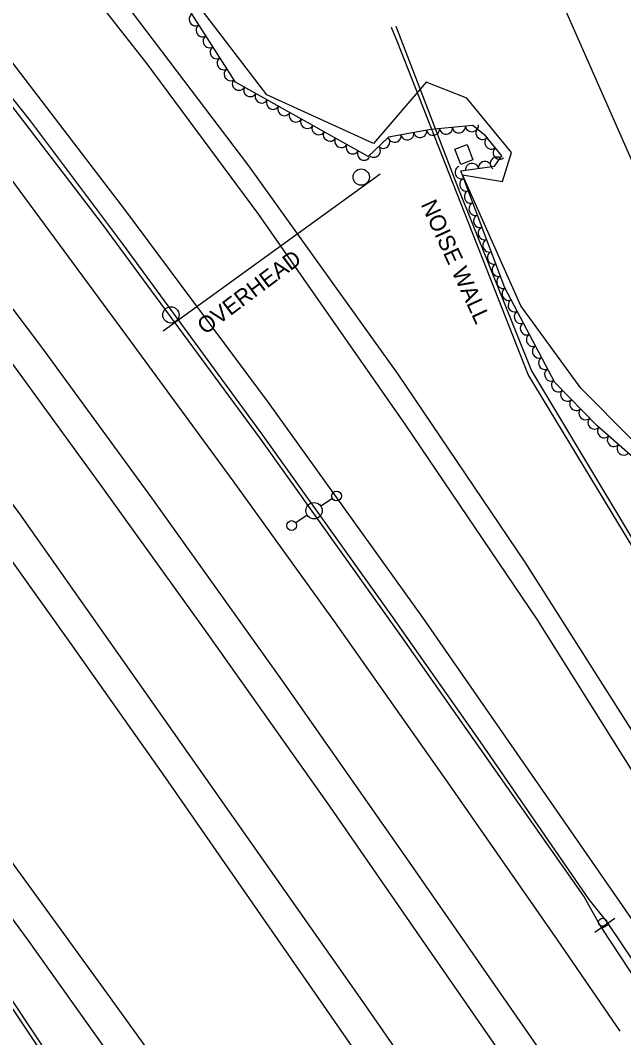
# Model space of a CAD drawing. Extents: x 1722896 to 1754269, y 648279 to 666297.
# Drawn here: x 1731385.4 to 1731570.5, y 651528.7 to 651841 of the extents above; entities that cross this region are included whole.
import ezdxf

# ---------------------------------------------------------------- set-up
doc = ezdxf.new("R2010")
doc.units = 0
for name, color, linetype in [('DESIGN - PUBLIC HEARING - Shapes', 7, 'Continuous'), ('DESIGN - SCRATCH - User 1', 7, 'Continuous'), ('SURVEY - CENTERLINE - Preliminary', 7, 'Continuous'), ('SURVEY - CENTERLINE - Preliminary Text', 7, 'Continuous'), ('SURVEY - DRAINAGE - Natural Features', 7, 'Continuous'), ('SURVEY - DTM - Breaklines', 7, 'Continuous'), ('SURVEY - VEGETATION - Features with Text', 7, 'Continuous')]:
    doc.layers.add(name, color=color, linetype=linetype)

msp = doc.modelspace()

# ---------------------------------------------------------------- linework, layer by layer
at = {"layer": 'DESIGN - PUBLIC HEARING - Shapes'}
for p, q in [((1731495.75, 651793.71), (1731429.24, 651745.59)), ((1731489.97, 651792.82), (1731489.97, 651792.82)), ((1731431.55, 651750.55), (1731431.55, 651750.55)), ((1731567.83, 651565.32), (1731561.69, 651561.01))]:
    msp.add_line(p, q, dxfattribs=at)
for centre, radius in [((1731489.96, 651792.84), 2.5), ((1731431.55, 651750.57), 2.5), ((1731564.04, 651564.16), 1.25)]:
    msp.add_circle(centre, radius, dxfattribs=at)
at = {"layer": 'DESIGN - SCRATCH - User 1'}
for points in [[(1731354.37, 651852.91), (1731388.36, 651810.07), (1731416.95, 651772.02), (1731459.64, 651713.62), (1731499.07, 651658.46), (1731526.48, 651619.57), (1731559.8, 651571.19), (1731565.98, 651563.46), (1731563.79, 651562.29), (1731558.26, 651572.13), (1731534.61, 651605.81), (1731502.65, 651651.42), (1731459.15, 651712.41), (1731410.54, 651778.41), (1731367.58, 651834.36), (1731329.09, 651881.32)], [(1731680.63, 651501.51), (1731650.62, 651550.81), (1731581.25, 651666.12), (1731541.22, 651732.29), (1731501, 651834.55), (1731499.23, 651838.77), (1731499.33, 651838.79)], [(1731500.59, 651839.16), (1731500.59, 651839.16), (1731519.79, 651789.19), (1731542.2, 651733.34), (1731595.04, 651645.38), (1731660.42, 651537.48), (1731681.59, 651502.39)], [(1731449.05, 651441.11), (1731424.61, 651473.88), (1731410.41, 651495.25), (1731391.24, 651525.36), (1731366.78, 651561.88), (1731339.73, 651602.43), (1731313.27, 651642.9), (1731292.45, 651667.15), (1731267.16, 651696.4), (1731245.2, 651720.98), (1731207.14, 651762.68), (1731173.65, 651796.5), (1731144.93, 651822.99), (1731146.09, 651823.57), (1731183.63, 651789.17), (1731214.84, 651756.54), (1731256.07, 651710.39), (1731314.12, 651643.8), (1731348.95, 651590.89), (1731391.24, 651527.44), (1731426.33, 651473.42), (1731450.45, 651441.2)], [(1731563.79, 651562.29), (1731575.22, 651544.83), (1731577.34, 651546.58), (1731565.98, 651563.46)]]:
    msp.add_lwpolyline(points, dxfattribs=at)
at = {"layer": 'SURVEY - CENTERLINE - Preliminary'}
for points in [[(1731102.96, 652374.95), (1731200.21, 652232.76), (1731276.73, 652197.79), (1731318.44, 652178.91), (1731362.27, 652116.61), (1731398.23, 652067.01), (1731382.31, 652056.47), (1731415.27, 652001.49), (1731445.46, 651971.67), (1731478.6, 651955.63), (1731540.47, 651871.75), (1731574.93, 651793.39), (1731608.47, 651725.71), (1731610.01, 651722.76)], [(1731610.01, 651722.76), (1731573.09, 651712.22), (1731557.36, 651728.11), (1731538.98, 651753.3), (1731521.05, 651793.53), (1731533.32, 651791.51), (1731536.04, 651800.38), (1731522.41, 651817.06), (1731509.85, 651821.95), (1731493.75, 651803.17), (1731460.96, 651818.09), (1731437.61, 651848.8)]]:
    msp.add_lwpolyline(points, dxfattribs=at)
at = {"layer": 'SURVEY - CENTERLINE - Preliminary Text'}
for points in [[(1731587.85, 651543.74), (1731554.53, 651591.86), (1731508.87, 651657.72), (1731461.56, 651723.65), (1731417.76, 651782.51), (1731384.14, 651826.41), (1731348.87, 651871.42), (1731308.12, 651919.53), (1731270.43, 651961.54), (1731234, 652000.43), (1731186, 652049.7), (1731143.95, 652090.19), (1731103.6, 652127.66), (1731054.73, 652170.64), (1731011.42, 652206.67), (1730969.33, 652239.94), (1730928.63, 652270.96), (1730885.78, 652301.63), (1730842.52, 652331.41), (1730780.08, 652372.14), (1730718.85, 652409.31), (1730662.64, 652441.18), (1730630.33, 652458.88)], [(1731592.81, 651391.29), (1731549.63, 651454.37), (1731491.17, 651538.79), (1731427.8, 651629.07), (1731385.16, 651689.48), (1731337.8, 651753.25), (1731295.32, 651806.88), (1731249.74, 651861.11), (1731202.94, 651914.16), (1731153.79, 651965.7), (1731107.83, 652011.26), (1731054.55, 652061.78), (1730996.82, 652113.2), (1730942.67, 652157.27), (1730887.56, 652199.54), (1730832.47, 652239.78), (1730770.05, 652283.03), (1730709.42, 652320.26), (1730647.01, 652356.15), (1730588.92, 652388.28)], [(1731109.02, 652181.07), (1731162.34, 652127.31), (1731207.07, 652081.67), (1731245.16, 652041.59), (1731279.03, 652004.32), (1731313.1, 651965.07), (1731346.7, 651924.83), (1731380.32, 651883.52), (1731424.17, 651827.61), (1731458.48, 651781.34), (1731503.31, 651717.07), (1731544.01, 651656.93), (1731584.7, 651592.09), (1731617.06, 651540.17), (1731656.79, 651476.05)], [(1731661.53, 651480.68), (1731623.35, 651542.36), (1731586.05, 651602.69), (1731540.26, 651674.67), (1731501.32, 651732.38), (1731455.47, 651796.3), (1731402.04, 651866.83), (1731351.85, 651928.95), (1731309.51, 651979.86), (1731278.91, 652016.72), (1731280, 652018), (1731245.83, 652055.53), (1731209.29, 652093.81), (1731169.96, 652134.42), (1731125.44, 652179.48)], [(1731124.58, 652077.28), (1731156.41, 652046.95), (1731184.99, 652018.16), (1731218.95, 651983.19), (1731246.76, 651953.76), (1731278.33, 651918.39), (1731314.4, 651876.81), (1731348.26, 651835.72), (1731380.95, 651794.4), (1731417.94, 651744.1), (1731450.53, 651699.67), (1731481.97, 651656.08), (1731517.05, 651606.26), (1731550.1, 651558.74), (1731569.36, 651530.69)], [(1731616.26, 651421.62), (1731582.91, 651469.74), (1731544.55, 651525.26), (1731504.08, 651583.58), (1731465.63, 651638.51), (1731425.7, 651694.45), (1731391.97, 651740.68), (1731357.02, 651786.85), (1731317.65, 651836.66), (1731283.77, 651876.93), (1731249.46, 651915.96), (1731222.54, 651945.76), (1731197.48, 651972.17), (1731169.27, 652001.13), (1731138.77, 652031.35), (1731108.47, 652060.26)], [(1731118.03, 652036.86), (1731149.54, 652006.15), (1731177.73, 651977.55), (1731213.77, 651940.06), (1731246.05, 651903.81), (1731283.79, 651861.3), (1731321.25, 651815.85), (1731353.39, 651774.59), (1731381.94, 651736.83), (1731409.76, 651698.62), (1731441.81, 651654.07), (1731480.48, 651599.5), (1731509.62, 651557.37), (1731544.16, 651507.36), (1731582.54, 651451.81), (1731609.29, 651412.47)], [(1731115.69, 651989.43), (1731148.06, 651956.9), (1731181.04, 651922.54), (1731209.97, 651890.56), (1731240.98, 651855.7), (1731270.11, 651821.27), (1731301.8, 651782.75), (1731327.55, 651749.5), (1731366.37, 651697.8), (1731400.59, 651650), (1731429.8, 651608.57), (1731465.1, 651557.76), (1731507.25, 651496.97), (1731550.74, 651434.21), (1731586.88, 651382.19)], [(1731558.13, 651341.59), (1731514.92, 651400.01), (1731464.1, 651470.16), (1731410.85, 651543.88), (1731363.06, 651609.61), (1731318.43, 651669.53), (1731283.93, 651713.33), (1731241.74, 651764.26), (1731203.14, 651807.18), (1731173.35, 651838.62), (1731147.09, 651864.95), (1731118.29, 651891.06)], [(1731153.18, 651844.67), (1731163.69, 651833.49), (1731190.66, 651805.52), (1731222.19, 651771.09), (1731247.71, 651740.79), (1731267.38, 651716.8), (1731293.05, 651685.02), (1731315.92, 651655.29), (1731348.4, 651611.98), (1731387.42, 651558.94), (1731419.48, 651513.93), (1731451.49, 651470.32), (1731492.67, 651412.69), (1731536.14, 651352.96), (1731550.85, 651332.66)]]:
    msp.add_lwpolyline(points, dxfattribs=at)
at = {"layer": 'SURVEY - DRAINAGE - Natural Features'}
msp.add_line((1731521.49, 651799.79), (1731521.49, 651799.79), dxfattribs=at)
msp.add_lwpolyline([(1731518.73, 651801.4), (1731522.46, 651802.84), (1731524.26, 651798.18), (1731520.52, 651796.74), (1731518.73, 651801.4)], dxfattribs=at)
at = {"layer": 'SURVEY - DTM - Breaklines'}
for p, q in [((1731481.14, 651694.16), (1731477.59, 651691.82)), ((1731473.41, 651689.07), (1731469.86, 651686.73))]:
    msp.add_line(p, q, dxfattribs=at)
for centre, radius in [((1731482.39, 651694.98), 1.5), ((1731475.5, 651690.45), 2.5), ((1731468.61, 651685.91), 1.5)]:
    msp.add_circle(centre, radius, dxfattribs=at)
at = {"layer": 'SURVEY - VEGETATION - Features with Text'}
msp.add_lwpolyline([(1731611.57, 651721.1), (1731602.97, 651714.04), (1731598.73, 651702.82), (1731589.82, 651696.12), (1731580.1, 651700.92), (1731562.39, 651716.53), (1731549.43, 651729.77), (1731534.07, 651758.9), (1731520.5, 651794.72), (1731530.83, 651796.16), (1731533.07, 651799.34), (1731528.09, 651805.55), (1731524.17, 651808.68), (1731511.32, 651807.48), (1731498.32, 651805.06), (1731492.13, 651799.17), (1731451.38, 651821.97), (1731426.73, 651860.62)], dxfattribs=at)
for centre, major_axis in [((1731439.09, 651841.23), (-1.08, 1.69)), ((1731441.24, 651837.86), (-1.08, 1.69)), ((1731443.39, 651834.49), (-1.08, 1.69)), ((1731445.54, 651831.12), (-1.08, 1.69)), ((1731447.69, 651827.74), (-1.08, 1.69)), ((1731449.84, 651824.37), (-1.08, 1.69)), ((1731452.38, 651821.41), (-1.75, 0.98)), ((1731455.87, 651819.45), (-1.75, 0.98)), ((1731459.36, 651817.5), (-1.75, 0.98)), ((1731462.85, 651815.55), (-1.75, 0.98)), ((1731466.34, 651813.59), (-1.75, 0.98)), ((1731469.83, 651811.64), (-1.75, 0.98)), ((1731473.32, 651809.69), (-1.75, 0.98)), ((1731476.82, 651807.74), (-1.75, 0.98)), ((1731508.06, 651806.87), (-1.97, -0.37)), ((1731512, 651807.54), (-1.99, -0.19)), ((1731515.99, 651807.91), (-1.99, -0.19)), ((1731519.97, 651808.29), (-1.99, -0.19)), ((1731523.95, 651808.66), (-1.99, -0.19)), ((1731527.12, 651806.32), (-1.56, 1.25)), ((1731480.31, 651805.78), (-1.75, 0.98)), ((1731483.8, 651803.83), (-1.75, 0.98)), ((1731496.81, 651803.61), (-1.45, -1.38)), ((1731500.2, 651805.41), (-1.97, -0.37)), ((1731504.13, 651806.14), (-1.97, -0.37)), ((1731529.82, 651803.39), (-1.25, 1.56)), ((1731487.29, 651801.88), (-1.75, 0.98)), ((1731490.78, 651799.92), (-1.75, 0.98)), ((1731493.91, 651800.86), (-1.45, -1.38)), ((1731532.33, 651800.27), (-1.25, 1.56)), ((1731527.95, 651795.76), (1.98, 0.28)), ((1731531.46, 651797.05), (1.15, 1.64)), ((1731520.66, 651794.27), (-0.71, 1.87)), ((1731523.99, 651795.2), (1.98, 0.28)), ((1731522.08, 651790.53), (-0.71, 1.87)), ((1731523.5, 651786.79), (-0.71, 1.87)), ((1731524.92, 651783.05), (-0.71, 1.87)), ((1731526.34, 651779.31), (-0.71, 1.87)), ((1731527.75, 651775.57), (-0.71, 1.87)), ((1731529.17, 651771.83), (-0.71, 1.87)), ((1731530.59, 651768.09), (-0.71, 1.87)), ((1731532.01, 651764.35), (-0.71, 1.87)), ((1731533.43, 651760.61), (-0.71, 1.87)), ((1731535.09, 651756.98), (-0.93, 1.77)), ((1731536.95, 651753.44), (-0.93, 1.77)), ((1731538.82, 651749.9), (-0.93, 1.77)), ((1731540.68, 651746.36), (-0.93, 1.77)), ((1731542.55, 651742.83), (-0.93, 1.77)), ((1731544.41, 651739.29), (-0.93, 1.77)), ((1731546.27, 651735.75), (-0.93, 1.77)), ((1731548.14, 651732.21), (-0.93, 1.77)), ((1731550.29, 651728.88), (-1.4, 1.43)), ((1731553.09, 651726.02), (-1.4, 1.43)), ((1731555.89, 651723.16), (-1.4, 1.43)), ((1731558.69, 651720.31), (-1.4, 1.43)), ((1731561.49, 651717.45), (-1.4, 1.43)), ((1731564.42, 651714.73), (-1.5, 1.32)), ((1731567.42, 651712.09), (-1.5, 1.32)), ((1731570.42, 651709.45), (-1.5, 1.32))]:
    msp.add_ellipse(centre, major_axis=major_axis, ratio=0.940188, start_param=0, end_param=3.141593, dxfattribs=at)

# ---------------------------------------------------------------- texts
at = {"layer": 'DESIGN - PUBLIC HEARING - Shapes'}
msp.add_text('OVERHEAD', height=5, rotation=36.8393, dxfattribs=at).set_placement((1731442.04, 651744.33))
at = {"layer": 'DESIGN - SCRATCH - User 1'}
msp.add_text('NOISE WALL', height=5, rotation=294.7047, dxfattribs=at).set_placement((1731508.16, 651784.47))

doc.saveas('drawing.dxf')
